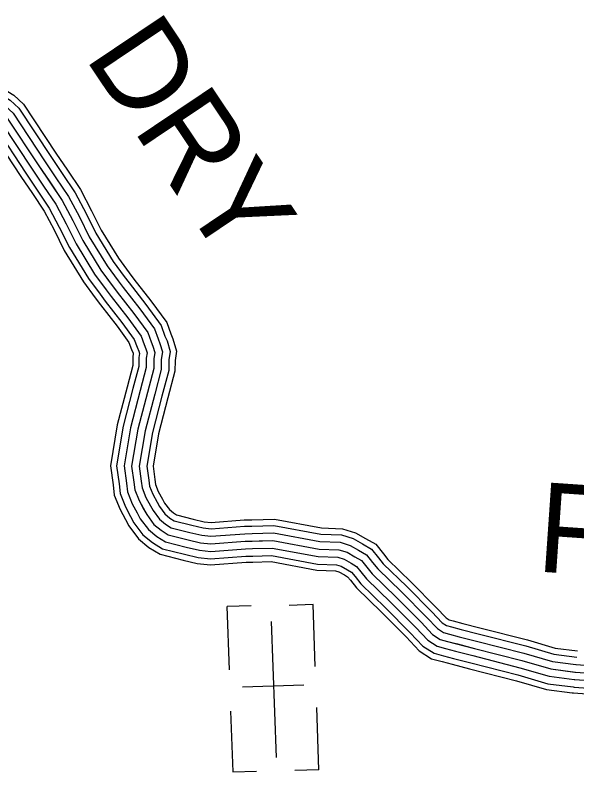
# Model space of a CAD drawing. Extents: x 1551132 to 1791609, y 378168 to 563823.
# Drawn here: x 1574285 to 1576605, y 463077 to 466203 of the extents above; entities that cross this region are included whole.
import ezdxf

# ---------------------------------------------------------------- set-up
doc = ezdxf.new("R2010")
doc.units = 0
for name, color, linetype in [('DESIGN - ROW - Right-of-Way and Easement Labels', 7, 'Continuous'), ('DESIGN - UTILITIES - Cable (Underground) with Text', 7, 'Continuous'), ('SURVEY - TRANSPORTATION - Roads', 7, 'Continuous')]:
    doc.layers.add(name, color=color, linetype=linetype)

msp = doc.modelspace()

# ---------------------------------------------------------------- linework, layer by layer
at = {"layer": 'DESIGN - UTILITIES - Cable (Underground) with Text'}
for p, q in [((1575259.581, 463763.592), (1575160.579, 463760.116)), ((1575516.237, 463768.57), (1575416.576, 463765.094)), ((1575525.132, 463511.998), (1575516.153, 463768.57)), ((1575159.962, 463760.116), (1575169.073, 463499.41)), ((1575477.74, 463435.879), (1575224.25, 463427.026)), ((1575175.017, 463328.598), (1575183.82, 463077.267)), ((1575540.003, 463085.763), (1575530.984, 463343.694)), ((1575183.954, 463077.267), (1575282.164, 463080.693)), ((1575539.828, 463085.763), (1575440.434, 463082.287))]:
    msp.add_line(p, q, dxfattribs=at)
msp.add_lwpolyline([(1575343.142, 463699.042), (1575362.815, 463136.362)], dxfattribs=at)
at = {"layer": 'SURVEY - TRANSPORTATION - Roads'}
for points in [[(1574086.323, 465923.301), (1574119.647, 465922.992), (1574174.596, 465915.317), (1574230.236, 465903.059), (1574280.327, 465872.366), (1574320.059, 465834.999), (1574453.831, 465633.477), (1574500.996, 465563.233)], [(1574086.09, 465897.583), (1574117.747, 465897.292), (1574170.046, 465889.983), (1574220.486, 465878.875), (1574264.635, 465851.824), (1574300.276, 465818.298), (1574432.448, 465619.193), (1574479.647, 465548.9)], [(1574085.814, 465866.583), (1574115.447, 465866.316), (1574164.563, 465859.449), (1574208.737, 465849.716), (1574245.719, 465827.057), (1574276.435, 465798.164), (1574406.665, 465601.984), (1574453.914, 465531.616)], [(1574085.531, 465835.582), (1574113.155, 465835.332), (1574159.071, 465828.915), (1574196.979, 465820.565), (1574226.803, 465802.289), (1574252.586, 465778.039), (1574380.882, 465584.767), (1574428.181, 465514.332)], [(1574085.248, 465804.581), (1574110.864, 465804.348), (1574153.58, 465798.381), (1574185.22, 465791.414), (1574207.887, 465777.522), (1574228.736, 465757.913), (1574355.1, 465567.55), (1574402.448, 465497.048)], [(1574084.973, 465773.58), (1574108.564, 465773.372), (1574148.096, 465767.847), (1574173.471, 465762.255), (1574188.97, 465752.755), (1574204.895, 465737.779), (1574329.317, 465550.341), (1574376.716, 465479.764)], [(1574252.586, 465778.039), (1574380.882, 465584.767), (1574479.58, 465437.78), (1574522.862, 465355.345), (1574564.153, 465272.917), (1574639.076, 465150.164), (1574706.266, 465059.504), (1574775.481, 464970.826), (1574832.788, 464892.258), (1574846.454, 464854.107), (1574854.304, 464836.031), (1574862.079, 464809.939), (1574857.862, 464783.963), (1574857.529, 464743.937), (1574791.48, 464492.364), (1574766.231, 464340.493), (1574775.672, 464274.367), (1574779.397, 464242.307), (1574797.022, 464198.123), (1574828.513, 464139.796), (1574858.153, 464099.512), (1574887.928, 464075.228), (1574917.752, 464056.944), (1574999.525, 464036.202), (1575051.382, 464023.727), (1575093.323, 464019.343), (1575235.311, 464030.085), (1575349.25, 464033.061), (1575540.821, 463997.318), (1575622.744, 463994.585), (1575656.635, 463984.276), (1575688.459, 463965.976), (1575716.3, 463949.717), (1575759.816, 463895.291), (1575858.938, 463798.338), (1575962.011, 463695.344), (1576009.551, 463644.884), (1576041.359, 463624.592), (1576071.275, 463616.317), (1576182.955, 463587.291), (1576378.401, 463537.507), (1576498.023, 463502.414), (1576599.846, 463489.497), (1576949.387, 463464.347)], [(1574084.748, 465748.863), (1574106.739, 465748.671), (1574143.721, 465743.496), (1574164.096, 465739.013), (1574173.887, 465733.004), (1574185.879, 465721.729), (1574308.767, 465536.616), (1574356.191, 465465.989)], [(1574479.647, 465548.908), (1574532.92, 465469.564), (1574578.028, 465383.645), (1574618.427, 465303.01), (1574690.541, 465184.84), (1574735.732, 465123.872)], [(1574500.996, 465563.242), (1574555.037, 465482.748), (1574600.91, 465395.379), (1574640.934, 465315.485), (1574711.891, 465199.224), (1574756.39, 465139.181)], [(1574428.173, 465514.34), (1574479.58, 465437.78), (1574522.862, 465355.345), (1574564.153, 465272.917), (1574639.076, 465150.164), (1574685.917, 465086.954)], [(1574453.906, 465531.624), (1574506.246, 465453.672), (1574550.445, 465369.495), (1574591.286, 465287.959), (1574664.809, 465167.506), (1574710.824, 465105.413)], [(1574402.44, 465497.056), (1574452.914, 465421.888), (1574495.28, 465341.194), (1574537.02, 465257.875), (1574613.343, 465132.822), (1574661.009, 465068.495)], [(1574356.183, 465465.997), (1574404.982, 465393.32), (1574445.706, 465315.76), (1574488.246, 465230.833), (1574567.086, 465101.663), (1574616.243, 465035.32)], [(1574376.699, 465479.773), (1574426.24, 465405.996), (1574467.697, 465327.044), (1574509.879, 465242.825), (1574587.611, 465115.488), (1574636.101, 465050.037)], [(1574756.373, 465139.206), (1574776.081, 465112.613), (1574845.504, 465023.678), (1574911.103, 464933.742), (1574928.061, 464886.408), (1574936.86, 464866.14), (1574951.885, 464815.722), (1574945.519, 464776.53), (1574945.152, 464732.254), (1574916.394, 464622.734)], [(1574735.715, 465123.889), (1574755.615, 465097.046), (1574824.972, 465008.177), (1574888.145, 464921.575), (1574904.136, 464876.932), (1574912.653, 464857.307), (1574925.552, 464814.031), (1574919.819, 464778.705), (1574919.461, 464735.679), (1574891.52, 464629.268)], [(1574685.908, 465086.971), (1574706.266, 465059.504), (1574775.481, 464970.826), (1574832.788, 464892.258), (1574846.454, 464854.107), (1574854.304, 464836.031), (1574862.079, 464809.939), (1574857.862, 464783.963), (1574857.529, 464743.937), (1574831.554, 464645.01)], [(1574710.816, 465105.43), (1574730.94, 465078.271), (1574800.23, 464989.502), (1574860.462, 464906.916), (1574875.295, 464865.524), (1574883.478, 464846.673), (1574893.82, 464811.981), (1574888.845, 464781.338), (1574888.495, 464739.812), (1574861.537, 464637.134)], [(1574636.101, 465050.053), (1574656.917, 465021.961), (1574725.99, 464933.475), (1574777.431, 464862.94), (1574788.772, 464831.281), (1574795.955, 464814.756), (1574798.605, 464805.847), (1574795.905, 464789.222), (1574795.597, 464752.196), (1574771.589, 464660.752)], [(1574661, 465068.512), (1574681.592, 465040.736), (1574750.732, 464952.151), (1574805.114, 464877.599), (1574817.613, 464842.69), (1574825.13, 464825.389), (1574830.338, 464807.897), (1574826.88, 464786.588), (1574826.563, 464748.062), (1574801.572, 464652.885)], [(1574616.243, 465035.336), (1574637.243, 465006.994), (1574706.258, 464918.583), (1574755.365, 464851.248), (1574765.781, 464822.181), (1574772.689, 464806.272), (1574773.298, 464804.222), (1574771.206, 464791.313), (1574770.906, 464755.487), (1574747.681, 464667.035)], [(1574747.69, 464667.052), (1574706.591, 464510.523), (1574678.491, 464341.502), (1574689.666, 464263.233), (1574694.591, 464220.865), (1574718.332, 464161.339), (1574740.465, 464120.346)], [(1574771.598, 464660.768), (1574730.79, 464505.348), (1574703.499, 464341.21), (1574714.182, 464266.408), (1574718.765, 464226.974), (1574740.765, 464171.822), (1574762.214, 464132.088)], [(1574801.58, 464652.901), (1574761.131, 464498.856), (1574734.865, 464340.852), (1574744.923, 464270.383), (1574749.081, 464234.64), (1574768.889, 464184.973), (1574789.497, 464146.813)], [(1574831.563, 464645.026), (1574791.48, 464492.364), (1574766.231, 464340.493), (1574775.672, 464274.367), (1574779.397, 464242.307), (1574797.022, 464198.123), (1574816.771, 464161.539)], [(1574861.545, 464637.151), (1574821.83, 464485.872), (1574797.597, 464340.135), (1574806.421, 464278.35), (1574809.713, 464249.974), (1574825.154, 464211.273), (1574844.046, 464176.264)], [(1574891.528, 464629.284), (1574852.171, 464479.38), (1574828.963, 464339.777), (1574837.162, 464282.325), (1574840.029, 464257.641), (1574853.279, 464224.424), (1574871.328, 464190.989)], [(1574916.402, 464622.751), (1574877.345, 464473.997), (1574854.979, 464339.477), (1574862.67, 464285.634), (1574865.178, 464264), (1574876.611, 464235.332), (1574893.953, 464203.206)], [(1574893.953, 464203.215), (1574902.794, 464186.856), (1574922.21, 464160.464), (1574938.793, 464146.93), (1574952.235, 464138.696), (1575020.566, 464121.363), (1575066.265, 464110.371), (1575094.581, 464107.412), (1575230.853, 464117.721), (1575262.594, 464118.546)], [(1574844.046, 464176.272), (1574854.762, 464156.43), (1574880.795, 464121.054), (1574905.902, 464100.57), (1574929.935, 464085.837), (1575006.958, 464066.295), (1575056.64, 464054.344), (1575093.765, 464050.469), (1575233.736, 464061.053), (1575264.086, 464061.853)], [(1574871.328, 464190.998), (1574881.011, 464173.056), (1574903.427, 464142.588), (1574923.885, 464125.913), (1574942.127, 464114.729), (1575014.4, 464096.395), (1575061.899, 464084.97), (1575094.215, 464081.587), (1575232.161, 464092.029), (1575263.269, 464092.837)], [(1574789.497, 464146.822), (1574802.263, 464123.163), (1574835.512, 464077.97), (1574869.953, 464049.886), (1574905.569, 464028.052), (1574992.092, 464006.11), (1575046.124, 463993.109), (1575092.881, 463988.218), (1575236.886, 463999.118), (1575265.702, 463999.868)], [(1574816.771, 464161.547), (1574828.513, 464139.796), (1574858.153, 464099.512), (1574887.928, 464075.228), (1574917.752, 464056.944), (1574999.525, 464036.202), (1575051.382, 464023.727), (1575093.323, 464019.343), (1575235.311, 464030.085), (1575264.894, 464030.861)], [(1574740.465, 464120.354), (1574755.081, 464093.278), (1574794.83, 464039.26), (1574837.637, 464004.343), (1574883.661, 463976.125), (1574978.726, 463952.017), (1575036.674, 463938.075), (1575092.073, 463932.283), (1575239.719, 463943.45), (1575267.169, 463944.175)], [(1574762.214, 464132.096), (1574776.014, 464106.537), (1574812.88, 464056.436), (1574851.97, 464024.543), (1574893.378, 463999.159), (1574984.65, 463976.009), (1575040.866, 463962.484), (1575092.431, 463957.1), (1575238.461, 463968.142), (1575266.519, 463968.884)], [(1575262.594, 464118.546), (1575356.225, 464120.988), (1575550.379, 464084.77), (1575637.219, 464081.87), (1575691.709, 464065.295), (1575732.441, 464041.869), (1575774.624, 464017.236), (1575806.273, 463977.651)], [(1575263.261, 464092.837), (1575354.184, 464095.212), (1575547.579, 464059.128), (1575632.969, 464056.278), (1575681.426, 464041.544), (1575719.542, 464019.619), (1575757.524, 463997.443), (1575786.182, 463961.592)], [(1575264.069, 464061.853), (1575351.717, 464064.136), (1575544.196, 464028.227), (1575627.86, 464025.436), (1575669.026, 464012.91), (1575704, 463992.801), (1575736.908, 463973.576), (1575761.974, 463942.234)], [(1575264.877, 464030.861), (1575349.25, 464033.061), (1575540.821, 463997.318), (1575622.744, 463994.585), (1575656.635, 463984.276), (1575688.459, 463965.976), (1575716.3, 463949.717), (1575737.758, 463922.875)], [(1575265.686, 463999.868), (1575346.784, 464001.985), (1575537.446, 463966.409), (1575617.627, 463963.734), (1575644.243, 463955.642), (1575672.918, 463939.15), (1575695.692, 463925.858), (1575713.542, 463903.516)], [(1575266.494, 463968.884), (1575344.317, 463970.909), (1575534.063, 463935.508), (1575612.519, 463932.892), (1575631.844, 463927.008), (1575657.376, 463912.333), (1575675.076, 463901.991), (1575689.334, 463884.157)], [(1575786.173, 463961.609), (1575805.873, 463936.967), (1575902.529, 463842.431), (1576006.493, 463738.545), (1576049.392, 463693.011), (1576066.858, 463681.869), (1576087.341, 463676.202), (1576127.715, 463665.71)], [(1575806.256, 463977.668), (1575824.981, 463954.251), (1575920.603, 463860.723), (1576024.943, 463756.462), (1576065.917, 463712.969), (1576077.433, 463705.628), (1576093.999, 463701.044), (1576134.182, 463690.594)], [(1575267.135, 463944.175), (1575342.35, 463946.133), (1575531.371, 463910.866), (1575608.436, 463908.291), (1575621.96, 463904.182), (1575644.985, 463890.94), (1575658.643, 463882.965), (1575670.026, 463868.723)], [(1575737.749, 463922.891), (1575759.816, 463895.291), (1575858.938, 463798.338), (1575962.011, 463695.344), (1576009.551, 463644.884), (1576041.359, 463624.592), (1576071.275, 463616.317), (1576112.115, 463605.7)], [(1575761.965, 463942.25), (1575782.848, 463916.133), (1575880.729, 463820.389), (1575984.252, 463716.944), (1576029.467, 463668.952), (1576054.108, 463653.235), (1576079.308, 463646.259), (1576119.915, 463635.701)], [(1575713.533, 463903.532), (1575736.783, 463874.448), (1575837.147, 463776.288), (1575939.769, 463673.743), (1575989.635, 463620.817), (1576028.609, 463595.95), (1576063.242, 463586.374), (1576104.316, 463575.699)], [(1575670.018, 463868.74), (1575695.392, 463836.997), (1575797.973, 463736.67), (1575899.795, 463634.926), (1575953.827, 463577.574), (1576005.693, 463544.482), (1576048.808, 463532.556), (1576090.299, 463521.773)], [(1575689.325, 463884.174), (1575713.758, 463853.615), (1575815.347, 463754.245), (1575917.528, 463652.143), (1575969.71, 463596.758), (1576015.859, 463567.316), (1576055.208, 463556.432), (1576096.516, 463545.69)], [(1576134.165, 463690.611), (1576204.813, 463672.243), (1576401.575, 463622.126), (1576516.006, 463588.558), (1576608.695, 463576.791)], [(1576127.698, 463665.718), (1576198.405, 463647.334), (1576394.784, 463597.317), (1576510.731, 463563.299), (1576605.454, 463551.282)], [(1576119.899, 463635.709), (1576190.68, 463617.317), (1576386.592, 463567.408), (1576504.381, 463532.857), (1576601.554, 463520.523)], [(1576104.299, 463575.708), (1576175.231, 463557.265), (1576370.209, 463507.606), (1576491.665, 463471.972), (1576593.754, 463459.022)], [(1576112.099, 463605.708), (1576182.955, 463587.291), (1576378.401, 463537.507), (1576498.023, 463502.414), (1576597.654, 463489.772)], [(1576096.499, 463545.698), (1576167.506, 463527.248), (1576362.018, 463477.697), (1576485.315, 463441.529), (1576589.854, 463428.262)], [(1576090.283, 463521.781), (1576161.347, 463503.306), (1576355.485, 463453.855), (1576480.248, 463417.254), (1576586.737, 463403.745)], [(1576601.579, 463520.531), (1576602.929, 463520.356), (1576951.562, 463495.273), (1577098.484, 463485.156)], [(1576597.637, 463489.781), (1576599.846, 463489.497), (1576949.387, 463464.347), (1577096.359, 463454.23)], [(1576593.696, 463459.03), (1576596.762, 463458.638), (1576947.212, 463433.421), (1577094.234, 463423.304)], [(1576589.746, 463428.279), (1576593.671, 463427.779), (1576945.037, 463402.495), (1577092.101, 463392.378)], [(1576586.604, 463403.77), (1576591.212, 463403.178), (1576943.296, 463377.845), (1577090.401, 463367.719)]]:
    msp.add_lwpolyline(points, dxfattribs=at)

# ---------------------------------------------------------------- texts
at = {"layer": 'DESIGN - ROW - Right-of-Way and Easement Labels'}
for s, height, rotation, p in [('DRY', 370.0037, 303.875869, (1574569.003, 466030.654)), ('FORK', 369.9914, 356.061911, (1576433.583, 463905.533))]:
    msp.add_text(s, height=height, rotation=rotation, dxfattribs=at).set_placement(p)

doc.saveas('drawing.dxf')
